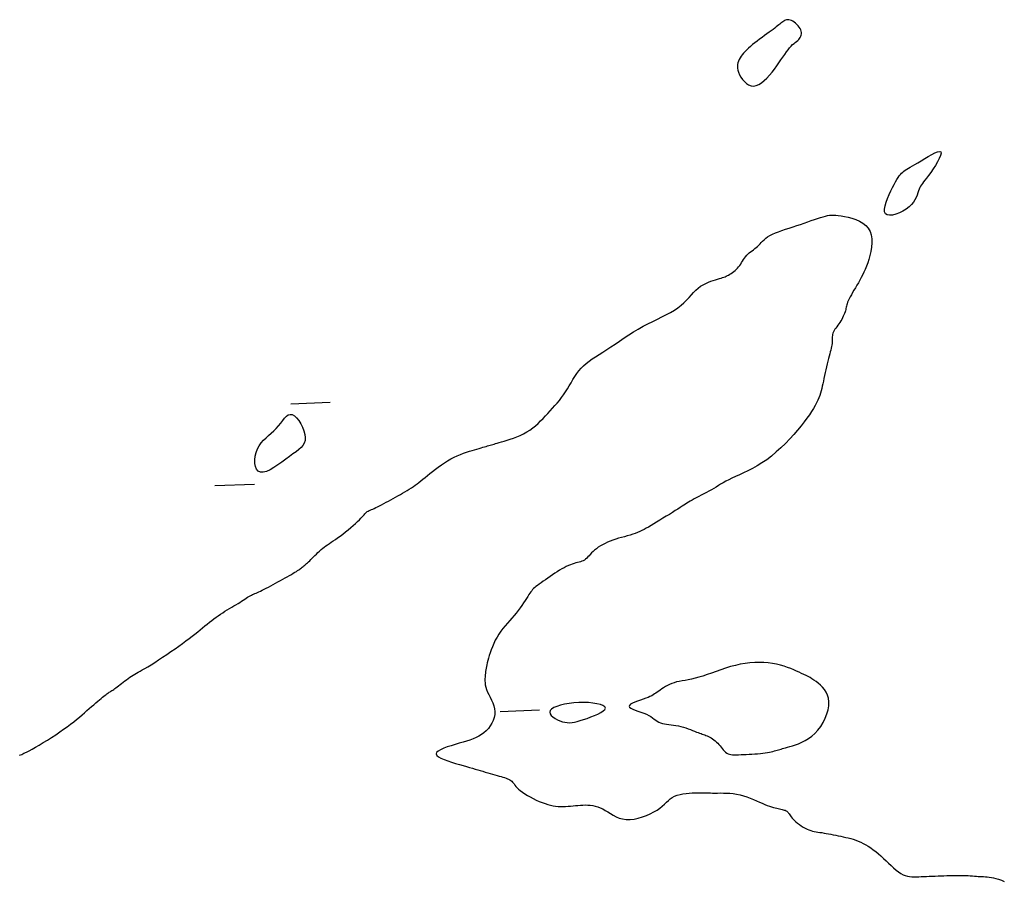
# Model space of a CAD drawing. Header units: millimetres. Extents: x 32690613 to 32693367, y 5343692 to 5344708.
# Tile 914 of 1009: x 32693119 to 32693144, y 5344505 to 5344526. Entities that reach past the tile are written whole.
import ezdxf

# ---------------------------------------------------------------- set-up
doc = ezdxf.new("R2010")
doc.units = ezdxf.units.MM
doc.header["$LTSCALE"] = 20
doc.layers.add('02-DGM_HL_491.50', color=72, linetype='Continuous')

msp = doc.modelspace()

# ---------------------------------------------------------------- linework, layer by layer
at = {"layer": '02-DGM_HL_491.50', "elevation": 491.5, "flags": 128}
for points in [[(32693136.827, 5344525.445), (32693136.804, 5344525.405), (32693136.785, 5344525.364), (32693136.771, 5344525.323), (32693136.762, 5344525.28), (32693136.758, 5344525.234), (32693136.761, 5344525.186), (32693136.771, 5344525.134), (32693136.789, 5344525.079), (32693136.815, 5344525.019), (32693136.848, 5344524.958), (32693136.889, 5344524.898), (32693136.935, 5344524.843), (32693136.987, 5344524.796), (32693137.043, 5344524.759), (32693137.104, 5344524.735), (32693137.168, 5344524.729), (32693137.234, 5344524.741), (32693137.302, 5344524.77), (32693137.37, 5344524.813), (32693137.439, 5344524.869), (32693137.507, 5344524.934), (32693137.574, 5344525.007), (32693137.638, 5344525.083), (32693137.7, 5344525.162), (32693137.757, 5344525.241), (32693137.811, 5344525.318), (32693137.862, 5344525.393), (32693137.91, 5344525.464), (32693137.956, 5344525.532), (32693137.999, 5344525.594), (32693138.041, 5344525.651), (32693138.081, 5344525.701), (32693138.12, 5344525.743), (32693138.157, 5344525.78), (32693138.193, 5344525.811), (32693138.226, 5344525.838), (32693138.258, 5344525.863), (32693138.286, 5344525.886), (32693138.311, 5344525.91), (32693138.333, 5344525.935), (32693138.351, 5344525.962), (32693138.364, 5344525.991), (32693138.374, 5344526.022), (32693138.379, 5344526.054), (32693138.379, 5344526.088), (32693138.373, 5344526.123), (32693138.363, 5344526.157), (32693138.346, 5344526.192), (32693138.324, 5344526.227), (32693138.298, 5344526.261), (32693138.267, 5344526.293), (32693138.233, 5344526.323), (32693138.198, 5344526.35), (32693138.162, 5344526.372), (32693138.127, 5344526.391), (32693138.093, 5344526.404), (32693138.062, 5344526.411), (32693138.033, 5344526.413), (32693138.006, 5344526.41), (32693137.98, 5344526.402), (32693137.955, 5344526.392), (32693137.931, 5344526.378), (32693137.907, 5344526.361), (32693137.883, 5344526.343), (32693137.858, 5344526.324), (32693137.832, 5344526.303), (32693137.804, 5344526.28), (32693137.774, 5344526.255), (32693137.741, 5344526.229), (32693137.703, 5344526.199), (32693137.662, 5344526.167), (32693137.615, 5344526.132), (32693137.562, 5344526.093), (32693137.505, 5344526.052), (32693137.445, 5344526.009), (32693137.383, 5344525.964), (32693137.32, 5344525.919), (32693137.258, 5344525.872), (32693137.197, 5344525.826), (32693137.14, 5344525.78), (32693137.087, 5344525.736), (32693137.038, 5344525.692), (32693136.993, 5344525.65), (32693136.952, 5344525.608), (32693136.916, 5344525.566), (32693136.883, 5344525.526), (32693136.853, 5344525.485)], [(32693141.108, 5344521.666), (32693141.035, 5344521.61), (32693140.951, 5344521.559), (32693140.863, 5344521.516), (32693140.775, 5344521.483), (32693140.691, 5344521.462), (32693140.616, 5344521.455), (32693140.555, 5344521.466), (32693140.512, 5344521.496), (32693140.49, 5344521.546), (32693140.487, 5344521.614), (32693140.5, 5344521.696), (32693140.526, 5344521.787), (32693140.561, 5344521.883), (32693140.602, 5344521.981), (32693140.645, 5344522.075), (32693140.688, 5344522.162), (32693140.728, 5344522.238), (32693140.764, 5344522.305), (32693140.797, 5344522.362), (32693140.829, 5344522.411), (32693140.859, 5344522.453), (32693140.888, 5344522.489), (32693140.917, 5344522.521), (32693140.947, 5344522.548), (32693140.978, 5344522.573), (32693141.012, 5344522.597), (32693141.049, 5344522.621), (32693141.091, 5344522.646), (32693141.139, 5344522.674), (32693141.194, 5344522.706), (32693141.258, 5344522.743), (32693141.331, 5344522.787), (32693141.414, 5344522.838), (32693141.504, 5344522.893), (32693141.595, 5344522.948), (32693141.683, 5344522.997), (32693141.764, 5344523.038), (32693141.833, 5344523.065), (32693141.885, 5344523.075), (32693141.916, 5344523.063), (32693141.922, 5344523.026), (32693141.908, 5344522.969), (32693141.875, 5344522.895), (32693141.83, 5344522.811), (32693141.776, 5344522.721), (32693141.717, 5344522.629), (32693141.657, 5344522.542), (32693141.601, 5344522.464), (32693141.553, 5344522.398), (32693141.512, 5344522.345), (32693141.476, 5344522.3), (32693141.447, 5344522.261), (32693141.421, 5344522.226), (32693141.4, 5344522.192), (32693141.381, 5344522.157), (32693141.364, 5344522.118), (32693141.348, 5344522.072), (32693141.331, 5344522.021), (32693141.312, 5344521.966), (32693141.288, 5344521.907), (32693141.257, 5344521.847), (32693141.218, 5344521.786), (32693141.169, 5344521.725)], [(32693125.805, 5344515.82), (32693125.801, 5344515.747), (32693125.781, 5344515.683), (32693125.747, 5344515.625), (32693125.7, 5344515.571), (32693125.642, 5344515.518), (32693125.573, 5344515.465), (32693125.494, 5344515.408), (32693125.407, 5344515.346), (32693125.312, 5344515.276), (32693125.213, 5344515.203), (32693125.112, 5344515.131), (32693125.011, 5344515.064), (32693124.914, 5344515.008), (32693124.824, 5344514.965), (32693124.742, 5344514.942), (32693124.672, 5344514.942), (32693124.616, 5344514.968), (32693124.574, 5344515.018), (32693124.546, 5344515.086), (32693124.531, 5344515.167), (32693124.529, 5344515.258), (32693124.539, 5344515.353), (32693124.56, 5344515.447), (32693124.593, 5344515.536), (32693124.637, 5344515.617), (32693124.689, 5344515.689), (32693124.748, 5344515.754), (32693124.812, 5344515.816), (32693124.878, 5344515.875), (32693124.945, 5344515.933), (32693125.011, 5344515.993), (32693125.073, 5344516.055), (32693125.131, 5344516.122), (32693125.184, 5344516.19), (32693125.234, 5344516.255), (32693125.282, 5344516.314), (32693125.329, 5344516.362), (32693125.377, 5344516.396), (32693125.425, 5344516.411), (32693125.477, 5344516.405), (32693125.531, 5344516.374), (32693125.586, 5344516.322), (32693125.641, 5344516.253), (32693125.691, 5344516.172), (32693125.735, 5344516.083), (32693125.77, 5344515.992), (32693125.795, 5344515.903)], [(32693136.706, 5344510.049), (32693136.582, 5344510.017), (32693136.459, 5344509.979), (32693136.338, 5344509.939), (32693136.22, 5344509.897), (32693136.104, 5344509.855), (32693135.992, 5344509.815), (32693135.885, 5344509.778), (32693135.783, 5344509.747), (32693135.687, 5344509.721), (32693135.597, 5344509.7), (32693135.512, 5344509.683), (32693135.432, 5344509.669), (32693135.357, 5344509.656), (32693135.286, 5344509.643), (32693135.218, 5344509.628), (32693135.155, 5344509.611), (32693135.095, 5344509.59), (32693135.038, 5344509.566), (32693134.984, 5344509.539), (32693134.934, 5344509.51), (32693134.886, 5344509.481), (32693134.842, 5344509.452), (32693134.801, 5344509.423), (32693134.763, 5344509.395), (32693134.728, 5344509.37), (32693134.694, 5344509.346), (32693134.66, 5344509.324), (32693134.625, 5344509.302), (32693134.586, 5344509.281), (32693134.543, 5344509.26), (32693134.494, 5344509.238), (32693134.436, 5344509.216), (32693134.371, 5344509.192), (32693134.3, 5344509.167), (32693134.229, 5344509.141), (32693134.161, 5344509.115), (32693134.101, 5344509.088), (32693134.053, 5344509.062), (32693134.022, 5344509.036), (32693134.011, 5344509.01), (32693134.024, 5344508.986), (32693134.057, 5344508.962), (32693134.107, 5344508.938), (32693134.169, 5344508.914), (32693134.239, 5344508.89), (32693134.312, 5344508.865), (32693134.385, 5344508.838), (32693134.452, 5344508.811), (32693134.512, 5344508.781), (32693134.563, 5344508.75), (32693134.609, 5344508.719), (32693134.651, 5344508.689), (32693134.69, 5344508.66), (32693134.729, 5344508.634), (32693134.769, 5344508.61), (32693134.811, 5344508.591), (32693134.858, 5344508.576), (32693134.908, 5344508.565), (32693134.962, 5344508.557), (32693135.019, 5344508.55), (32693135.078, 5344508.544), (32693135.139, 5344508.537), (32693135.201, 5344508.528), (32693135.264, 5344508.517), (32693135.327, 5344508.502), (32693135.39, 5344508.484), (32693135.451, 5344508.464), (32693135.511, 5344508.442), (32693135.569, 5344508.42), (32693135.623, 5344508.399), (32693135.674, 5344508.378), (32693135.721, 5344508.36), (32693135.763, 5344508.344), (32693135.801, 5344508.331), (32693135.836, 5344508.319), (32693135.869, 5344508.308), (32693135.9, 5344508.298), (32693135.93, 5344508.287), (32693135.96, 5344508.275), (32693135.992, 5344508.262), (32693136.024, 5344508.246), (32693136.058, 5344508.229), (32693136.092, 5344508.209), (32693136.127, 5344508.186), (32693136.162, 5344508.162), (32693136.196, 5344508.135), (32693136.229, 5344508.106), (32693136.26, 5344508.075), (32693136.29, 5344508.042), (32693136.318, 5344508.008), (32693136.345, 5344507.973), (32693136.372, 5344507.939), (32693136.399, 5344507.907), (32693136.427, 5344507.877), (32693136.456, 5344507.85), (32693136.487, 5344507.828), (32693136.52, 5344507.811), (32693136.556, 5344507.799), (32693136.595, 5344507.79), (32693136.638, 5344507.785), (32693136.684, 5344507.783), (32693136.735, 5344507.783), (32693136.79, 5344507.784), (32693136.85, 5344507.787), (32693136.914, 5344507.789), (32693136.983, 5344507.792), (32693137.055, 5344507.795), (32693137.127, 5344507.799), (32693137.2, 5344507.804), (32693137.271, 5344507.809), (32693137.34, 5344507.815), (32693137.404, 5344507.822), (32693137.464, 5344507.83), (32693137.519, 5344507.839), (32693137.569, 5344507.849), (32693137.615, 5344507.859), (32693137.658, 5344507.87), (32693137.698, 5344507.88), (32693137.734, 5344507.891), (32693137.768, 5344507.9), (32693137.8, 5344507.91), (32693137.832, 5344507.919), (32693137.864, 5344507.928), (32693137.899, 5344507.939), (32693137.937, 5344507.95), (32693137.98, 5344507.962), (32693138.03, 5344507.977), (32693138.087, 5344507.993), (32693138.153, 5344508.013), (32693138.227, 5344508.037), (32693138.306, 5344508.065), (32693138.389, 5344508.1), (32693138.475, 5344508.143), (32693138.56, 5344508.194), (32693138.644, 5344508.255), (32693138.724, 5344508.327), (32693138.8, 5344508.411), (32693138.869, 5344508.504), (32693138.93, 5344508.605), (32693138.983, 5344508.71), (32693139.025, 5344508.817), (32693139.055, 5344508.924), (32693139.073, 5344509.027), (32693139.077, 5344509.125), (32693139.066, 5344509.214), (32693139.042, 5344509.296), (32693139.007, 5344509.37), (32693138.964, 5344509.436), (32693138.914, 5344509.496), (32693138.861, 5344509.55), (32693138.806, 5344509.598), (32693138.751, 5344509.64), (32693138.699, 5344509.677), (32693138.648, 5344509.71), (32693138.598, 5344509.74), (32693138.548, 5344509.768), (32693138.497, 5344509.794), (32693138.443, 5344509.82), (32693138.386, 5344509.846), (32693138.325, 5344509.874), (32693138.259, 5344509.903), (32693138.187, 5344509.935), (32693138.11, 5344509.966), (32693138.028, 5344509.998), (32693137.941, 5344510.027), (32693137.849, 5344510.054), (32693137.751, 5344510.078), (32693137.649, 5344510.097), (32693137.542, 5344510.111), (32693137.43, 5344510.12), (32693137.315, 5344510.123), (32693137.196, 5344510.12), (32693137.076, 5344510.111), (32693136.953, 5344510.097), (32693136.83, 5344510.076)], [(32693132.325, 5344508.622), (32693132.387, 5344508.607), (32693132.447, 5344508.599), (32693132.506, 5344508.597), (32693132.567, 5344508.602), (32693132.631, 5344508.613), (32693132.7, 5344508.629), (32693132.774, 5344508.65), (32693132.856, 5344508.676), (32693132.947, 5344508.706), (32693133.041, 5344508.741), (32693133.134, 5344508.777), (32693133.222, 5344508.816), (32693133.299, 5344508.855), (32693133.359, 5344508.894), (32693133.399, 5344508.932), (32693133.412, 5344508.968), (32693133.396, 5344509.001), (32693133.352, 5344509.031), (32693133.285, 5344509.057), (32693133.199, 5344509.078), (32693133.098, 5344509.094), (32693132.984, 5344509.105), (32693132.864, 5344509.11), (32693132.739, 5344509.109), (32693132.615, 5344509.1), (32693132.494, 5344509.086), (32693132.38, 5344509.066), (32693132.275, 5344509.041), (32693132.183, 5344509.011), (32693132.106, 5344508.978), (32693132.049, 5344508.941), (32693132.014, 5344508.902), (32693132.002, 5344508.862), (32693132.012, 5344508.821), (32693132.04, 5344508.78), (32693132.082, 5344508.741), (32693132.136, 5344508.704), (32693132.196, 5344508.671), (32693132.26, 5344508.644)]]:
    msp.add_lwpolyline(points, close=True, dxfattribs=at)
for points in [[(32693118.565, 5344507.77), (32693118.62, 5344507.794), (32693118.678, 5344507.821), (32693118.74, 5344507.851), (32693118.809, 5344507.886), (32693118.886, 5344507.927), (32693118.972, 5344507.975), (32693119.067, 5344508.031), (32693119.167, 5344508.091), (32693119.271, 5344508.156), (32693119.377, 5344508.223), (32693119.482, 5344508.292), (32693119.584, 5344508.361), (32693119.682, 5344508.429), (32693119.773, 5344508.495), (32693119.858, 5344508.559), (32693119.938, 5344508.621), (32693120.013, 5344508.681), (32693120.083, 5344508.739), (32693120.15, 5344508.796), (32693120.213, 5344508.85), (32693120.275, 5344508.903), (32693120.334, 5344508.955), (32693120.392, 5344509.005), (32693120.447, 5344509.052), (32693120.499, 5344509.097), (32693120.548, 5344509.139), (32693120.594, 5344509.178), (32693120.635, 5344509.212), (32693120.672, 5344509.243), (32693120.704, 5344509.269), (32693120.732, 5344509.291), (32693120.757, 5344509.31), (32693120.779, 5344509.326), (32693120.8, 5344509.341), (32693120.819, 5344509.354), (32693120.839, 5344509.367), (32693120.859, 5344509.38), (32693120.88, 5344509.394), (32693120.902, 5344509.409), (32693120.926, 5344509.425), (32693120.952, 5344509.442), (32693120.98, 5344509.462), (32693121.009, 5344509.483), (32693121.041, 5344509.506), (32693121.076, 5344509.532), (32693121.113, 5344509.561), (32693121.152, 5344509.591), (32693121.193, 5344509.622), (32693121.235, 5344509.654), (32693121.277, 5344509.687), (32693121.32, 5344509.718), (32693121.362, 5344509.748), (32693121.403, 5344509.776), (32693121.443, 5344509.801), (32693121.484, 5344509.825), (32693121.526, 5344509.849), (32693121.571, 5344509.875), (32693121.621, 5344509.902), (32693121.677, 5344509.934), (32693121.741, 5344509.972), (32693121.815, 5344510.016), (32693121.898, 5344510.067), (32693121.991, 5344510.125), (32693122.089, 5344510.189), (32693122.192, 5344510.256), (32693122.298, 5344510.326), (32693122.403, 5344510.397), (32693122.506, 5344510.468), (32693122.604, 5344510.537), (32693122.697, 5344510.604), (32693122.783, 5344510.668), (32693122.864, 5344510.729), (32693122.94, 5344510.788), (32693123.012, 5344510.844), (32693123.08, 5344510.898), (32693123.144, 5344510.95), (32693123.206, 5344511.001), (32693123.265, 5344511.049), (32693123.323, 5344511.096), (32693123.38, 5344511.141), (32693123.435, 5344511.184), (32693123.491, 5344511.227), (32693123.546, 5344511.268), (32693123.601, 5344511.307), (32693123.657, 5344511.346), (32693123.714, 5344511.383), (32693123.772, 5344511.42), (32693123.83, 5344511.455), (32693123.887, 5344511.489), (32693123.943, 5344511.523), (32693123.998, 5344511.555), (32693124.051, 5344511.586), (32693124.102, 5344511.617), (32693124.149, 5344511.646), (32693124.193, 5344511.675), (32693124.235, 5344511.702), (32693124.274, 5344511.728), (32693124.311, 5344511.752), (32693124.346, 5344511.774), (32693124.379, 5344511.794), (32693124.411, 5344511.812), (32693124.441, 5344511.828), (32693124.47, 5344511.842), (32693124.499, 5344511.855), (32693124.53, 5344511.868), (32693124.561, 5344511.881), (32693124.595, 5344511.896), (32693124.632, 5344511.912), (32693124.673, 5344511.931), (32693124.718, 5344511.953), (32693124.767, 5344511.978), (32693124.82, 5344512.005), (32693124.875, 5344512.035), (32693124.933, 5344512.066), (32693124.992, 5344512.098), (32693125.053, 5344512.132), (32693125.114, 5344512.165), (32693125.175, 5344512.199), (32693125.236, 5344512.232), (32693125.295, 5344512.265), (32693125.352, 5344512.297), (32693125.406, 5344512.327), (32693125.457, 5344512.356), (32693125.504, 5344512.383), (32693125.546, 5344512.408), (32693125.582, 5344512.431), (32693125.614, 5344512.452), (32693125.642, 5344512.471), (32693125.667, 5344512.488), (32693125.689, 5344512.505), (32693125.71, 5344512.521), (32693125.73, 5344512.537), (32693125.75, 5344512.553), (32693125.771, 5344512.57), (32693125.792, 5344512.588), (32693125.815, 5344512.607), (32693125.839, 5344512.627), (32693125.864, 5344512.649), (32693125.891, 5344512.674), (32693125.919, 5344512.7), (32693125.95, 5344512.73), (32693125.982, 5344512.762), (32693126.017, 5344512.797), (32693126.053, 5344512.834), (32693126.09, 5344512.871), (32693126.129, 5344512.909), (32693126.168, 5344512.946), (32693126.208, 5344512.982), (32693126.249, 5344513.016), (32693126.289, 5344513.047), (32693126.33, 5344513.078), (32693126.373, 5344513.107), (32693126.418, 5344513.137), (32693126.465, 5344513.168), (32693126.515, 5344513.202), (32693126.569, 5344513.239), (32693126.627, 5344513.281), (32693126.69, 5344513.327), (32693126.757, 5344513.378), (32693126.825, 5344513.431), (32693126.893, 5344513.486), (32693126.96, 5344513.542), (32693127.023, 5344513.596), (32693127.082, 5344513.647), (32693127.134, 5344513.695), (32693127.178, 5344513.738), (32693127.216, 5344513.777), (32693127.247, 5344513.811), (32693127.274, 5344513.841), (32693127.297, 5344513.868), (32693127.318, 5344513.891), (32693127.338, 5344513.912), (32693127.358, 5344513.929), (32693127.379, 5344513.945), (32693127.401, 5344513.958), (32693127.426, 5344513.971), (32693127.453, 5344513.984), (32693127.482, 5344513.997), (32693127.515, 5344514.012), (32693127.552, 5344514.028), (32693127.593, 5344514.047), (32693127.638, 5344514.069), (32693127.687, 5344514.094), (32693127.74, 5344514.121), (32693127.795, 5344514.151), (32693127.853, 5344514.182), (32693127.912, 5344514.214), (32693127.973, 5344514.247), (32693128.034, 5344514.281), (32693128.095, 5344514.314), (32693128.156, 5344514.348), (32693128.216, 5344514.382), (32693128.275, 5344514.415), (32693128.333, 5344514.449), (32693128.39, 5344514.482), (32693128.444, 5344514.516), (32693128.496, 5344514.549), (32693128.546, 5344514.582), (32693128.594, 5344514.616), (32693128.641, 5344514.651), (32693128.689, 5344514.687), (32693128.737, 5344514.725), (32693128.788, 5344514.766), (32693128.843, 5344514.809), (32693128.901, 5344514.857), (32693128.964, 5344514.908), (32693129.031, 5344514.962), (32693129.103, 5344515.018), (32693129.177, 5344515.074), (32693129.255, 5344515.13), (32693129.334, 5344515.184), (32693129.414, 5344515.236), (32693129.496, 5344515.283), (32693129.577, 5344515.325), (32693129.659, 5344515.363), (32693129.739, 5344515.396), (32693129.817, 5344515.426), (32693129.893, 5344515.452), (32693129.965, 5344515.475), (32693130.034, 5344515.496), (32693130.098, 5344515.515), (32693130.158, 5344515.532), (32693130.212, 5344515.548), (32693130.262, 5344515.563), (32693130.309, 5344515.576), (32693130.351, 5344515.589), (32693130.391, 5344515.6), (32693130.427, 5344515.611), (32693130.461, 5344515.621), (32693130.493, 5344515.63), (32693130.525, 5344515.64), (32693130.557, 5344515.649), (32693130.592, 5344515.659), (32693130.63, 5344515.67), (32693130.673, 5344515.683), (32693130.723, 5344515.697), (32693130.78, 5344515.714), (32693130.846, 5344515.734), (32693130.92, 5344515.756), (32693130.999, 5344515.781), (32693131.083, 5344515.81), (32693131.168, 5344515.843), (32693131.254, 5344515.879), (32693131.339, 5344515.92), (32693131.421, 5344515.964), (32693131.498, 5344516.013), (32693131.571, 5344516.066), (32693131.64, 5344516.123), (32693131.706, 5344516.182), (32693131.77, 5344516.243), (32693131.832, 5344516.306), (32693131.893, 5344516.371), (32693131.953, 5344516.435), (32693132.013, 5344516.5), (32693132.072, 5344516.566), (32693132.131, 5344516.632), (32693132.189, 5344516.698), (32693132.246, 5344516.766), (32693132.301, 5344516.836), (32693132.353, 5344516.908), (32693132.404, 5344516.981), (32693132.452, 5344517.057), (32693132.498, 5344517.135), (32693132.544, 5344517.213), (32693132.59, 5344517.291), (32693132.637, 5344517.367), (32693132.687, 5344517.442), (32693132.74, 5344517.513), (32693132.798, 5344517.58), (32693132.86, 5344517.643), (32693132.928, 5344517.702), (32693133.002, 5344517.758), (32693133.08, 5344517.814), (32693133.164, 5344517.869), (32693133.253, 5344517.927), (32693133.347, 5344517.986), (32693133.446, 5344518.051), (32693133.55, 5344518.12), (32693133.659, 5344518.193), (32693133.771, 5344518.268), (32693133.887, 5344518.346), (32693134.005, 5344518.423), (32693134.125, 5344518.499), (32693134.246, 5344518.573), (32693134.368, 5344518.643), (32693134.491, 5344518.707), (32693134.612, 5344518.768), (32693134.731, 5344518.826), (32693134.847, 5344518.882), (32693134.958, 5344518.938), (32693135.063, 5344518.993), (32693135.161, 5344519.051), (32693135.251, 5344519.111), (32693135.331, 5344519.174), (32693135.404, 5344519.24), (32693135.471, 5344519.307), (32693135.532, 5344519.374), (32693135.591, 5344519.439), (32693135.648, 5344519.501), (32693135.706, 5344519.559), (32693135.765, 5344519.612), (32693135.827, 5344519.658), (32693135.891, 5344519.697), (32693135.957, 5344519.731), (32693136.022, 5344519.76), (32693136.086, 5344519.785), (32693136.147, 5344519.806), (32693136.204, 5344519.824), (32693136.256, 5344519.839), (32693136.303, 5344519.853), (32693136.344, 5344519.865), (32693136.381, 5344519.877), (32693136.415, 5344519.888), (32693136.446, 5344519.9), (32693136.476, 5344519.912), (32693136.506, 5344519.926), (32693136.536, 5344519.942), (32693136.567, 5344519.96), (32693136.6, 5344519.98), (32693136.632, 5344520.003), (32693136.665, 5344520.028), (32693136.698, 5344520.055), (32693136.73, 5344520.084), (32693136.76, 5344520.116), (32693136.789, 5344520.149), (32693136.816, 5344520.185), (32693136.841, 5344520.221), (32693136.866, 5344520.259), (32693136.89, 5344520.297), (32693136.914, 5344520.335), (32693136.939, 5344520.372), (32693136.966, 5344520.407), (32693136.995, 5344520.441), (32693137.026, 5344520.472), (32693137.059, 5344520.502), (32693137.094, 5344520.53), (32693137.13, 5344520.557), (32693137.166, 5344520.584), (32693137.201, 5344520.611), (32693137.236, 5344520.639), (32693137.269, 5344520.668), (32693137.301, 5344520.7), (32693137.331, 5344520.733), (32693137.363, 5344520.767), (32693137.396, 5344520.802), (32693137.433, 5344520.837), (32693137.476, 5344520.873), (32693137.524, 5344520.908), (32693137.581, 5344520.942), (32693137.647, 5344520.975), (32693137.721, 5344521.007), (32693137.801, 5344521.039), (32693137.888, 5344521.07), (32693137.978, 5344521.1), (32693138.072, 5344521.131), (32693138.168, 5344521.162), (32693138.263, 5344521.194), (32693138.359, 5344521.226), (32693138.452, 5344521.258), (32693138.543, 5344521.29), (32693138.631, 5344521.321), (32693138.714, 5344521.35), (32693138.792, 5344521.376), (32693138.865, 5344521.4), (32693138.93, 5344521.42), (32693138.989, 5344521.436), (32693139.042, 5344521.448), (32693139.092, 5344521.456), (32693139.142, 5344521.46), (32693139.194, 5344521.46), (32693139.251, 5344521.456), (32693139.315, 5344521.449), (32693139.388, 5344521.438), (32693139.472, 5344521.423), (32693139.564, 5344521.404), (32693139.661, 5344521.38), (32693139.757, 5344521.348), (32693139.851, 5344521.309), (32693139.938, 5344521.26), (32693140.014, 5344521.201), (32693140.076, 5344521.131), (32693140.12, 5344521.049), (32693140.148, 5344520.957), (32693140.162, 5344520.858), (32693140.163, 5344520.754), (32693140.155, 5344520.648), (32693140.138, 5344520.541), (32693140.116, 5344520.438), (32693140.09, 5344520.339), (32693140.061, 5344520.248), (32693140.031, 5344520.164), (32693139.999, 5344520.085), (32693139.966, 5344520.011), (32693139.932, 5344519.942), (32693139.897, 5344519.875), (32693139.861, 5344519.809), (32693139.824, 5344519.745), (32693139.787, 5344519.681), (32693139.75, 5344519.618), (32693139.713, 5344519.556), (32693139.679, 5344519.496), (32693139.646, 5344519.439), (32693139.617, 5344519.385), (32693139.591, 5344519.336), (32693139.569, 5344519.291), (32693139.552, 5344519.251), (32693139.54, 5344519.215), (32693139.53, 5344519.183), (32693139.523, 5344519.153), (32693139.516, 5344519.125), (32693139.51, 5344519.097), (32693139.504, 5344519.068), (32693139.496, 5344519.037), (32693139.485, 5344519.005), (32693139.473, 5344518.969), (32693139.458, 5344518.933), (32693139.441, 5344518.895), (32693139.422, 5344518.856), (32693139.401, 5344518.817), (32693139.378, 5344518.778), (32693139.354, 5344518.74), (32693139.329, 5344518.703), (32693139.304, 5344518.667), (32693139.278, 5344518.633), (32693139.253, 5344518.599), (32693139.23, 5344518.566), (32693139.21, 5344518.533), (32693139.192, 5344518.501), (32693139.179, 5344518.469), (32693139.17, 5344518.437), (32693139.164, 5344518.406), (32693139.162, 5344518.374), (32693139.161, 5344518.342), (32693139.161, 5344518.309), (32693139.162, 5344518.275), (32693139.161, 5344518.24), (32693139.159, 5344518.204), (32693139.153, 5344518.167), (32693139.146, 5344518.127), (32693139.136, 5344518.086), (32693139.124, 5344518.041), (32693139.111, 5344517.993), (32693139.097, 5344517.942), (32693139.081, 5344517.886), (32693139.065, 5344517.825), (32693139.049, 5344517.76), (32693139.032, 5344517.69), (32693139.015, 5344517.618), (32693138.999, 5344517.543), (32693138.983, 5344517.469), (32693138.967, 5344517.395), (32693138.952, 5344517.322), (32693138.937, 5344517.253), (32693138.923, 5344517.188), (32693138.91, 5344517.126), (32693138.896, 5344517.066), (32693138.881, 5344517.008), (32693138.864, 5344516.95), (32693138.844, 5344516.891), (32693138.821, 5344516.832), (32693138.795, 5344516.769), (32693138.764, 5344516.704), (32693138.727, 5344516.635), (32693138.685, 5344516.562), (32693138.637, 5344516.484), (32693138.582, 5344516.401), (32693138.52, 5344516.313), (32693138.449, 5344516.219), (32693138.37, 5344516.119), (32693138.282, 5344516.013), (32693138.186, 5344515.902), (32693138.083, 5344515.789), (32693137.974, 5344515.676), (32693137.861, 5344515.564), (32693137.744, 5344515.457), (32693137.624, 5344515.355), (32693137.503, 5344515.262), (32693137.381, 5344515.179), (32693137.26, 5344515.105), (32693137.141, 5344515.04), (32693137.026, 5344514.981), (32693136.915, 5344514.928), (32693136.809, 5344514.88), (32693136.711, 5344514.836), (32693136.62, 5344514.794), (32693136.539, 5344514.754), (32693136.465, 5344514.715), (32693136.397, 5344514.677), (32693136.334, 5344514.64), (32693136.275, 5344514.604), (32693136.216, 5344514.568), (32693136.158, 5344514.533), (32693136.098, 5344514.497), (32693136.036, 5344514.462), (32693135.971, 5344514.427), (32693135.906, 5344514.393), (32693135.841, 5344514.36), (32693135.777, 5344514.327), (32693135.717, 5344514.296), (32693135.66, 5344514.266), (32693135.608, 5344514.238), (32693135.562, 5344514.212), (32693135.52, 5344514.187), (32693135.48, 5344514.163), (32693135.441, 5344514.137), (32693135.4, 5344514.111), (32693135.356, 5344514.081), (32693135.307, 5344514.049), (32693135.25, 5344514.012), (32693135.185, 5344513.971), (32693135.112, 5344513.925), (32693135.034, 5344513.877), (32693134.954, 5344513.827), (32693134.871, 5344513.777), (32693134.79, 5344513.727), (32693134.712, 5344513.68), (32693134.638, 5344513.635), (32693134.57, 5344513.594), (32693134.508, 5344513.556), (32693134.45, 5344513.523), (32693134.394, 5344513.492), (32693134.34, 5344513.464), (32693134.285, 5344513.438), (32693134.228, 5344513.414), (32693134.168, 5344513.392), (32693134.105, 5344513.371), (32693134.037, 5344513.351), (32693133.967, 5344513.331), (32693133.895, 5344513.311), (32693133.821, 5344513.291), (32693133.748, 5344513.27), (32693133.675, 5344513.248), (32693133.603, 5344513.224), (32693133.534, 5344513.197), (32693133.467, 5344513.169), (32693133.403, 5344513.14), (32693133.343, 5344513.108), (32693133.286, 5344513.075), (32693133.233, 5344513.041), (32693133.184, 5344513.006), (32693133.139, 5344512.971), (32693133.099, 5344512.935), (32693133.062, 5344512.898), (32693133.029, 5344512.863), (32693132.998, 5344512.829), (32693132.969, 5344512.797), (32693132.94, 5344512.767), (32693132.912, 5344512.741), (32693132.882, 5344512.719), (32693132.85, 5344512.701), (32693132.817, 5344512.687), (32693132.782, 5344512.675), (32693132.745, 5344512.665), (32693132.706, 5344512.655), (32693132.664, 5344512.645), (32693132.621, 5344512.633), (32693132.574, 5344512.618), (32693132.526, 5344512.6), (32693132.475, 5344512.578), (32693132.422, 5344512.553), (32693132.368, 5344512.525), (32693132.311, 5344512.494), (32693132.253, 5344512.46), (32693132.194, 5344512.424), (32693132.133, 5344512.386), (32693132.072, 5344512.346), (32693132.01, 5344512.304), (32693131.95, 5344512.263), (32693131.891, 5344512.221), (32693131.835, 5344512.181), (32693131.782, 5344512.142), (32693131.734, 5344512.106), (32693131.691, 5344512.074), (32693131.654, 5344512.045), (32693131.622, 5344512.019), (32693131.594, 5344511.994), (32693131.568, 5344511.969), (32693131.545, 5344511.942), (32693131.521, 5344511.914), (32693131.497, 5344511.88), (32693131.471, 5344511.842), (32693131.443, 5344511.797), (32693131.411, 5344511.746), (32693131.376, 5344511.691), (32693131.338, 5344511.631), (32693131.297, 5344511.569), (32693131.253, 5344511.505), (32693131.205, 5344511.44), (32693131.154, 5344511.375), (32693131.101, 5344511.311), (32693131.045, 5344511.247), (32693130.988, 5344511.183), (32693130.93, 5344511.119), (32693130.872, 5344511.053), (32693130.816, 5344510.985), (32693130.763, 5344510.914), (32693130.712, 5344510.841), (32693130.666, 5344510.763), (32693130.623, 5344510.684), (32693130.585, 5344510.603), (32693130.55, 5344510.523), (32693130.519, 5344510.444), (32693130.492, 5344510.368), (32693130.468, 5344510.296), (32693130.448, 5344510.229), (32693130.431, 5344510.169), (32693130.417, 5344510.115), (32693130.406, 5344510.065), (32693130.397, 5344510.019), (32693130.39, 5344509.976), (32693130.383, 5344509.934), (32693130.378, 5344509.892), (32693130.372, 5344509.85), (32693130.367, 5344509.806), (32693130.362, 5344509.76), (32693130.359, 5344509.712), (32693130.359, 5344509.661), (32693130.362, 5344509.609), (32693130.37, 5344509.554), (32693130.383, 5344509.496), (32693130.403, 5344509.436), (32693130.429, 5344509.373), (32693130.461, 5344509.308), (32693130.494, 5344509.24), (32693130.528, 5344509.17), (32693130.56, 5344509.099), (32693130.586, 5344509.026), (32693130.605, 5344508.952), (32693130.613, 5344508.877), (32693130.61, 5344508.802), (32693130.596, 5344508.728), (32693130.571, 5344508.655), (32693130.537, 5344508.584), (32693130.496, 5344508.516), (32693130.447, 5344508.452), (32693130.393, 5344508.394), (32693130.334, 5344508.341), (32693130.272, 5344508.295), (32693130.206, 5344508.255), (32693130.135, 5344508.219), (32693130.061, 5344508.188), (32693129.981, 5344508.158), (32693129.897, 5344508.13), (32693129.807, 5344508.103), (32693129.711, 5344508.075), (32693129.609, 5344508.045), (32693129.507, 5344508.014), (32693129.407, 5344507.981), (32693129.315, 5344507.947), (32693129.236, 5344507.912), (32693129.174, 5344507.877), (32693129.134, 5344507.841), (32693129.121, 5344507.804), (32693129.137, 5344507.768), (32693129.18, 5344507.732), (32693129.244, 5344507.696), (32693129.325, 5344507.661), (32693129.417, 5344507.627), (32693129.516, 5344507.595), (32693129.617, 5344507.564), (32693129.715, 5344507.536), (32693129.806, 5344507.509), (32693129.89, 5344507.485), (32693129.969, 5344507.462), (32693130.042, 5344507.441), (32693130.111, 5344507.421), (32693130.178, 5344507.401), (32693130.242, 5344507.383), (32693130.306, 5344507.364), (32693130.369, 5344507.346), (32693130.431, 5344507.328), (32693130.493, 5344507.31), (32693130.553, 5344507.292), (32693130.612, 5344507.275), (32693130.667, 5344507.259), (32693130.72, 5344507.244), (32693130.77, 5344507.229), (32693130.815, 5344507.216), (32693130.857, 5344507.204), (32693130.895, 5344507.191), (32693130.93, 5344507.178), (32693130.961, 5344507.165), (32693130.99, 5344507.15), (32693131.015, 5344507.134), (32693131.038, 5344507.115), (32693131.059, 5344507.093), (32693131.078, 5344507.07), (32693131.098, 5344507.043), (32693131.12, 5344507.014), (32693131.145, 5344506.983), (32693131.176, 5344506.949), (32693131.212, 5344506.914), (32693131.256, 5344506.876), (32693131.309, 5344506.836), (32693131.369, 5344506.796), (32693131.436, 5344506.754), (32693131.507, 5344506.714), (32693131.582, 5344506.674), (32693131.658, 5344506.637), (32693131.735, 5344506.603), (32693131.81, 5344506.572), (32693131.883, 5344506.546), (32693131.953, 5344506.524), (32693132.021, 5344506.507), (32693132.087, 5344506.493), (32693132.152, 5344506.483), (32693132.216, 5344506.476), (32693132.279, 5344506.472), (32693132.342, 5344506.472), (32693132.404, 5344506.473), (32693132.467, 5344506.477), (32693132.529, 5344506.483), (32693132.592, 5344506.489), (32693132.654, 5344506.496), (32693132.716, 5344506.502), (32693132.778, 5344506.507), (32693132.841, 5344506.51), (32693132.903, 5344506.511), (32693132.966, 5344506.51), (32693133.029, 5344506.505), (32693133.092, 5344506.496), (32693133.155, 5344506.483), (32693133.218, 5344506.465), (32693133.281, 5344506.441), (32693133.345, 5344506.411), (32693133.409, 5344506.375), (32693133.475, 5344506.334), (32693133.542, 5344506.292), (32693133.612, 5344506.251), (32693133.686, 5344506.213), (32693133.765, 5344506.181), (32693133.849, 5344506.157), (32693133.939, 5344506.144), (32693134.037, 5344506.144), (32693134.139, 5344506.155), (32693134.244, 5344506.177), (32693134.349, 5344506.207), (32693134.451, 5344506.244), (32693134.549, 5344506.287), (32693134.641, 5344506.334), (32693134.722, 5344506.383), (32693134.793, 5344506.433), (32693134.855, 5344506.483), (32693134.909, 5344506.533), (32693134.96, 5344506.58), (32693135.008, 5344506.625), (32693135.057, 5344506.666), (32693135.109, 5344506.703), (32693135.167, 5344506.734), (32693135.232, 5344506.76), (32693135.304, 5344506.78), (32693135.379, 5344506.795), (32693135.457, 5344506.805), (32693135.535, 5344506.813), (32693135.612, 5344506.817), (32693135.686, 5344506.82), (32693135.754, 5344506.821), (32693135.815, 5344506.82), (32693135.871, 5344506.82), (32693135.923, 5344506.819), (32693135.973, 5344506.817), (32693136.023, 5344506.816), (32693136.075, 5344506.815), (32693136.129, 5344506.814), (32693136.189, 5344506.814), (32693136.254, 5344506.814), (32693136.326, 5344506.815), (32693136.402, 5344506.814), (32693136.483, 5344506.812), (32693136.566, 5344506.807), (32693136.652, 5344506.799), (32693136.739, 5344506.787), (32693136.826, 5344506.769), (32693136.913, 5344506.746), (32693136.998, 5344506.718), (32693137.082, 5344506.687), (32693137.164, 5344506.654), (32693137.243, 5344506.619), (32693137.318, 5344506.586), (32693137.389, 5344506.554), (32693137.455, 5344506.526), (32693137.516, 5344506.501), (32693137.572, 5344506.481), (32693137.623, 5344506.464), (32693137.671, 5344506.45), (32693137.714, 5344506.438), (32693137.754, 5344506.428), (32693137.792, 5344506.42), (32693137.826, 5344506.413), (32693137.859, 5344506.406), (32693137.889, 5344506.399), (32693137.918, 5344506.392), (32693137.944, 5344506.384), (32693137.968, 5344506.376), (32693137.99, 5344506.365), (32693138.009, 5344506.354), (32693138.026, 5344506.34), (32693138.042, 5344506.324), (32693138.056, 5344506.305), (32693138.07, 5344506.284), (32693138.084, 5344506.261), (32693138.1, 5344506.236), (32693138.12, 5344506.209), (32693138.142, 5344506.179), (32693138.17, 5344506.148), (32693138.203, 5344506.115), (32693138.241, 5344506.081), (32693138.284, 5344506.047), (32693138.329, 5344506.013), (32693138.376, 5344505.981), (32693138.425, 5344505.95), (32693138.473, 5344505.923), (32693138.522, 5344505.899), (32693138.569, 5344505.88), (32693138.615, 5344505.864), (32693138.661, 5344505.851), (32693138.707, 5344505.841), (32693138.753, 5344505.833), (32693138.8, 5344505.825), (32693138.849, 5344505.818), (32693138.901, 5344505.81), (32693138.954, 5344505.801), (32693139.01, 5344505.791), (32693139.068, 5344505.78), (32693139.128, 5344505.768), (32693139.189, 5344505.756), (32693139.251, 5344505.743), (32693139.314, 5344505.73), (32693139.377, 5344505.717), (32693139.44, 5344505.704), (32693139.503, 5344505.69), (32693139.566, 5344505.675), (32693139.629, 5344505.659), (32693139.693, 5344505.641), (32693139.756, 5344505.621), (32693139.819, 5344505.597), (32693139.883, 5344505.57), (32693139.947, 5344505.539), (32693140.011, 5344505.505), (32693140.075, 5344505.466), (32693140.139, 5344505.424), (32693140.203, 5344505.378), (32693140.268, 5344505.329), (32693140.332, 5344505.276), (32693140.397, 5344505.219), (32693140.462, 5344505.159), (32693140.527, 5344505.097), (32693140.591, 5344505.035), (32693140.655, 5344504.974), (32693140.718, 5344504.916), (32693140.779, 5344504.863), (32693140.839, 5344504.815), (32693140.898, 5344504.776), (32693140.955, 5344504.745), (32693141.01, 5344504.722), (32693141.065, 5344504.707), (32693141.12, 5344504.697), (32693141.175, 5344504.692), (32693141.232, 5344504.69), (32693141.291, 5344504.691), (32693141.352, 5344504.693), (32693141.416, 5344504.696), (32693141.482, 5344504.699), (32693141.551, 5344504.701), (32693141.622, 5344504.704), (32693141.695, 5344504.707), (32693141.768, 5344504.71), (32693141.843, 5344504.713), (32693141.918, 5344504.716), (32693141.993, 5344504.718), (32693142.067, 5344504.721), (32693142.141, 5344504.724), (32693142.214, 5344504.726), (32693142.285, 5344504.727), (32693142.354, 5344504.728), (32693142.42, 5344504.728), (32693142.485, 5344504.727), (32693142.546, 5344504.724), (32693142.604, 5344504.721), (32693142.66, 5344504.717), (32693142.713, 5344504.713), (32693142.764, 5344504.709), (32693142.814, 5344504.705), (32693142.862, 5344504.701), (32693142.908, 5344504.699), (32693142.954, 5344504.697), (32693142.999, 5344504.695), (32693143.045, 5344504.693), (32693143.092, 5344504.689), (32693143.141, 5344504.684), (32693143.194, 5344504.675), (32693143.25, 5344504.664), (32693143.31, 5344504.648), (32693143.376, 5344504.627), (32693143.447, 5344504.602), (32693143.522, 5344504.574)], [(32693125.438, 5344516.681), (32693126.437, 5344516.72)], [(32693123.518, 5344514.605), (32693124.517, 5344514.644)], [(32693130.747, 5344508.883), (32693131.746, 5344508.922)]]:
    msp.add_lwpolyline(points, dxfattribs=at)

doc.saveas('drawing.dxf')
